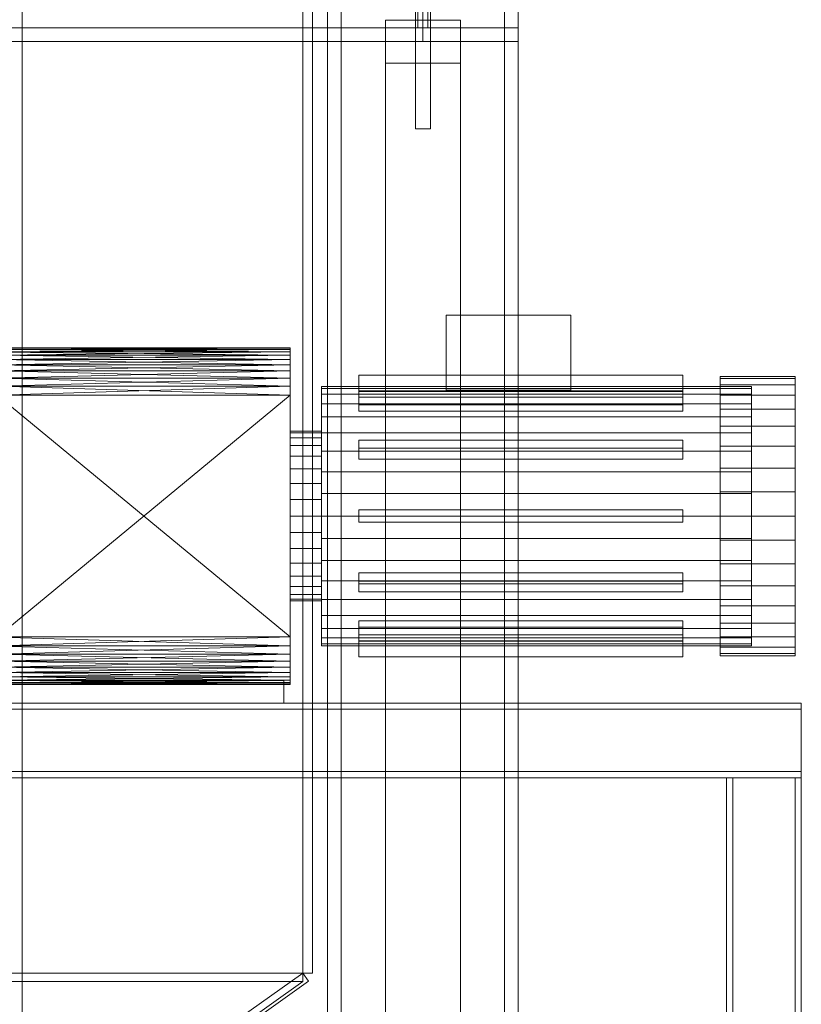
# Model space of a CAD drawing. Header units: millimetres. Extents: x -4738 to 65662, y -68080 to 6847.
# Tile 416 of 656: x 1498 to 2125, y -33625 to -32835. Entities that reach past the tile are written whole.
import ezdxf

# ---------------------------------------------------------------- set-up
doc = ezdxf.new("R2010")
doc.units = ezdxf.units.MM
for name, color, linetype, lineweight in [('COTAS_O', 1, 'Continuous', 0), ('frontal_C03', 7, 'Continuous', 0), ('frontal_secador', 7, 'Continuous', 0), ('frontal_tolva', 7, 'Continuous', 0)]:
    doc.layers.add(name, color=color, linetype=linetype, lineweight=lineweight)
doc.dimstyles.new('R19_100', dxfattribs={"dimtxt": 250, "dimasz": 150, "dimexe": 150, "dimexo": 80, "dimgap": 100, "dimtad": 1, "dimtih": 1, "dimtoh": 1, "dimdsep": 46, "dimcen": 0.09, "dimadec": 0, "dimazin": 0, "dimtfac": 1, "dimtdec": 4, "dimtofl": 0, "dimtmove": 0, "dimatfit": 3, "dimfxl": 1, "dimtolj": 1, "dimtzin": 0, "dimarcsym": 0})

# ---------------------------------------------------------------- blocks, each defined once
blk = doc.blocks.new('DIM_R30_48')
at = {"layer": 'COTAS_O'}
for p, q in [((-1725, -33700), (-1575, -33655)), ((1725, -33700), (1575, -33655)), ((-1725, -34400), (-1725, -33700)), ((-1725, -33700), (1725, -33700)), ((-1725, -33700), (-1575, -33745)), ((1725, -33700), (1575, -33745)), ((1725, -34400), (1725, -33700))]:
    blk.add_line(p, q, dxfattribs=at)
blk.add_text('3450 O', height=250, dxfattribs=at).set_placement((0, -33600))

msp = doc.modelspace()

# ---------------------------------------------------------------- linework, layer by layer
at = {"layer": 'frontal_C03'}
for p, q in [((1500, -32259.264), (1500, -34954.179)), ((1500, -34958.077), (1500, -32263.162)), ((1500, -32742.595), (1500, -35437.51)), ((1500, -35441.408), (1500, -32746.492))]:
    msp.add_line(p, q, dxfattribs=at)
at = {"layer": 'frontal_secador'}
for p, q in [((1840, -33072.5), (1940, -33072.5)), ((1840, -33132.5), (1840, -33072.5)), ((1940, -33132.5), (1940, -33072.5)), ((1715, -33098.88), (1480, -33098.5)), ((1715, -33098.5), (1480, -33098.5)), ((1715, -33098.5), (1480, -33098.88)), ((1715, -33100.02), (1480, -33098.88)), ((1715, -33098.88), (1480, -33098.88)), ((1715, -33098.88), (1480, -33100.02)), ((1715, -33101.92), (1480, -33100.02)), ((1715, -33100.02), (1480, -33100.02)), ((1715, -33100.02), (1480, -33101.92)), ((1715, -33104.58), (1480, -33101.92)), ((1715, -33101.92), (1480, -33101.92)), ((1715, -33101.92), (1480, -33104.58)), ((1715, -33100.02), (1715, -33098.5)), ((1715, -33098.5), (1715, -33098.88)), ((1715, -33104.58), (1715, -33098.5)), ((1715, -33098.5), (1715, -33101.92)), ((1715, -33122.82), (1715, -33098.5)), ((1715, -33098.5), (1715, -33117.12)), ((1715, -33359), (1715, -33098.5)), ((1715, -33098.5), (1715, -33354.82)), ((1715, -33098.88), (1715, -33100.02)), ((1715, -33098.88), (1715, -33101.92)), ((1715, -33104.58), (1715, -33100.02)), ((1715, -33100.02), (1715, -33101.92)), ((1715, -33101.92), (1715, -33104.58)), ((1715, -33101.92), (1715, -33108)), ((1715, -33101.92), (1715, -33117.12)), ((1715, -33108), (1480, -33104.58)), ((1715, -33104.58), (1480, -33104.58)), ((1715, -33104.58), (1480, -33108)), ((1715, -33112.18), (1480, -33108)), ((1715, -33108), (1480, -33108)), ((1715, -33108), (1480, -33112.18)), ((1715, -33112.18), (1715, -33104.58)), ((1715, -33104.58), (1715, -33108)), ((1715, -33122.82), (1715, -33104.58)), ((1715, -33108), (1715, -33112.18)), ((1715, -33108), (1715, -33117.12)), ((1715, -33117.12), (1480, -33112.18)), ((1715, -33112.18), (1480, -33112.18)), ((1715, -33112.18), (1480, -33117.12)), ((1715, -33122.82), (1480, -33117.12)), ((1715, -33117.12), (1480, -33117.12)), ((1715, -33117.12), (1480, -33122.82)), ((1715, -33122.82), (1715, -33112.18)), ((1715, -33112.18), (1715, -33117.12)), ((1715, -33117.12), (1715, -33122.82)), ((1715, -33117.12), (1715, -33129.28)), ((1715, -33117.12), (1715, -33330.5)), ((1715, -33117.12), (1715, -33354.82)), ((1715, -33129.28), (1480, -33122.82)), ((1715, -33122.82), (1480, -33122.82)), ((1715, -33122.82), (1480, -33129.28)), ((1715, -33136.5), (1715, -33122.82)), ((1715, -33122.82), (1715, -33129.28)), ((1715, -33337.72), (1715, -33122.82)), ((1715, -33359), (1715, -33122.82)), ((2030, -33120.5), (1770, -33120.5)), ((1770, -33120.5), (1770, -33133.5)), ((2030, -33133.5), (2030, -33120.5)), ((2060, -33123.202), (2060, -33121.5)), ((2120, -33121.5), (2060, -33121.5)), ((2060, -33128.254), (2060, -33123.202)), ((2120, -33123.202), (2060, -33123.202)), ((2120, -33123.202), (2120, -33121.5)), ((2120, -33128.254), (2120, -33123.202)), ((1715, -33136.5), (1480, -33129.28)), ((1715, -33129.28), (1480, -33129.28)), ((1715, -33129.28), (1480, -33136.5)), ((1715, -33129.28), (1715, -33136.5)), ((1715, -33129.28), (1715, -33330.5)), ((1740, -33131.08), (1740, -33129.5)), ((2085, -33129.5), (1740, -33129.5)), ((1740, -33135.772), (1740, -33131.08)), ((2085, -33131.08), (1740, -33131.08)), ((1770, -33144.397), (1770, -33133.139)), ((1770, -33133.139), (2030, -33133.139)), ((1770, -33138.139), (1770, -33133.139)), ((1770, -33133.5), (2030, -33133.5)), ((1840, -33132.5), (1940, -33132.5)), ((2030, -33133.139), (2030, -33144.397)), ((2030, -33133.139), (2030, -33138.139)), ((2060, -33136.505), (2060, -33128.254)), ((2120, -33128.254), (2060, -33128.254)), ((2085, -33131.08), (2085, -33129.5)), ((2085, -33135.772), (2085, -33131.08)), ((2120, -33136.505), (2120, -33128.254)), ((1715, -33330.5), (1480, -33136.5)), ((1715, -33136.5), (1480, -33136.5)), ((1715, -33136.5), (1480, -33330.5)), ((1715, -33337.72), (1715, -33136.5)), ((1715, -33136.5), (1715, -33330.5)), ((1740, -33143.433), (1740, -33135.772)), ((2085, -33135.772), (1740, -33135.772)), ((1740, -33153.831), (1740, -33143.433)), ((2085, -33143.433), (1740, -33143.433)), ((2030, -33138.139), (1770, -33138.139)), ((1770, -33138.139), (1770, -33149.397)), ((2030, -33149.397), (2030, -33138.139)), ((2060, -33147.703), (2060, -33136.505)), ((2120, -33136.505), (2060, -33136.505)), ((2085, -33143.433), (2085, -33135.772)), ((2085, -33153.831), (2085, -33143.433)), ((2120, -33147.703), (2120, -33136.505)), ((2030, -33144.397), (1770, -33144.397)), ((1770, -33144.397), (1770, -33149.397)), ((1770, -33149.397), (2030, -33149.397)), ((2030, -33149.397), (2030, -33144.397)), ((2060, -33161.508), (2060, -33147.703)), ((2120, -33147.703), (2060, -33147.703)), ((2120, -33161.508), (2120, -33147.703)), ((1740, -33166.65), (1740, -33153.831)), ((2085, -33153.831), (1740, -33153.831)), ((2085, -33166.65), (2085, -33153.831)), ((1715, -33166.807), (1715, -33165.5)), ((1740, -33165.5), (1715, -33165.5)), ((1715, -33170.676), (1715, -33166.807)), ((1740, -33166.807), (1715, -33166.807)), ((1740, -33166.807), (1740, -33165.5)), ((1740, -33181.5), (1740, -33166.65)), ((2085, -33166.65), (1740, -33166.65)), ((1740, -33170.676), (1740, -33166.807)), ((2060, -33177.5), (2060, -33161.508)), ((2120, -33161.508), (2060, -33161.508)), ((2085, -33181.5), (2085, -33166.65)), ((2120, -33177.5), (2120, -33161.508)), ((1715, -33176.96), (1715, -33170.676)), ((1740, -33170.676), (1715, -33170.676)), ((1740, -33176.96), (1740, -33170.676)), ((1770, -33179.17), (1770, -33172.67)), ((1770, -33172.67), (2030, -33172.67)), ((1770, -33181.33), (1770, -33172.67)), ((2030, -33172.67), (2030, -33179.17)), ((2030, -33172.67), (2030, -33181.33)), ((1715, -33185.417), (1715, -33176.96)), ((1740, -33176.96), (1715, -33176.96)), ((1740, -33185.417), (1740, -33176.96)), ((1740, -33197.93), (1740, -33181.5)), ((2085, -33181.5), (1740, -33181.5)), ((2030, -33179.17), (1770, -33179.17)), ((1770, -33179.17), (1770, -33187.83)), ((2030, -33181.33), (1770, -33181.33)), ((1770, -33181.33), (1770, -33187.83)), ((2030, -33187.83), (2030, -33179.17)), ((2030, -33187.83), (2030, -33181.33)), ((2060, -33195.194), (2060, -33177.5)), ((2120, -33177.5), (2060, -33177.5)), ((2085, -33197.93), (2085, -33181.5)), ((2120, -33195.194), (2120, -33177.5)), ((1715, -33195.721), (1715, -33185.417)), ((1740, -33185.417), (1715, -33185.417)), ((1740, -33195.721), (1740, -33185.417)), ((1770, -33187.83), (2030, -33187.83)), ((1715, -33207.478), (1715, -33195.721)), ((1740, -33195.721), (1715, -33195.721)), ((1740, -33207.478), (1740, -33195.721)), ((1740, -33215.441), (1740, -33197.93)), ((2085, -33197.93), (1740, -33197.93)), ((2060, -33214.051), (2060, -33195.194)), ((2120, -33195.194), (2060, -33195.194)), ((2085, -33215.441), (2085, -33197.93)), ((2120, -33214.051), (2120, -33195.194)), ((1715, -33220.234), (1715, -33207.478)), ((1740, -33207.478), (1715, -33207.478)), ((1740, -33220.234), (1740, -33207.478)), ((2060, -33233.5), (2060, -33214.051)), ((2120, -33214.051), (2060, -33214.051)), ((2120, -33233.5), (2120, -33214.051)), ((1715, -33233.5), (1715, -33220.234)), ((1740, -33220.234), (1715, -33220.234)), ((1740, -33233.5), (1740, -33215.441)), ((2085, -33215.441), (1740, -33215.441)), ((1740, -33233.5), (1740, -33220.234)), ((2085, -33233.5), (2085, -33215.441)), ((1770, -33228.5), (2030, -33228.5)), ((1770, -33238.5), (1770, -33228.5)), ((2030, -33238.5), (2030, -33228.5)), ((1715, -33233.5), (1715, -33246.766)), ((1715, -33233.5), (1740, -33233.5)), ((1740, -33233.5), (1740, -33251.559)), ((1740, -33233.5), (2085, -33233.5)), ((1740, -33246.766), (1740, -33233.5)), ((2060, -33233.5), (2060, -33252.949)), ((2060, -33233.5), (2120, -33233.5)), ((2085, -33251.559), (2085, -33233.5)), ((2120, -33252.949), (2120, -33233.5)), ((1770, -33238.5), (2030, -33238.5)), ((1715, -33246.766), (1715, -33259.522)), ((1740, -33246.766), (1715, -33246.766)), ((1740, -33246.766), (1740, -33259.522)), ((1740, -33251.559), (1740, -33269.07)), ((2085, -33251.559), (1740, -33251.559)), ((2060, -33252.949), (2060, -33271.806)), ((2120, -33252.949), (2060, -33252.949)), ((2085, -33251.559), (2085, -33269.07)), ((2120, -33252.949), (2120, -33271.806)), ((1715, -33259.522), (1715, -33271.279)), ((1740, -33259.522), (1715, -33259.522)), ((1740, -33259.522), (1740, -33271.279)), ((1740, -33269.07), (1740, -33285.5)), ((2085, -33269.07), (1740, -33269.07)), ((2085, -33269.07), (2085, -33285.5)), ((1715, -33271.279), (1715, -33281.583)), ((1740, -33271.279), (1715, -33271.279)), ((1740, -33271.279), (1740, -33281.583)), ((2060, -33271.806), (2060, -33289.5)), ((2120, -33271.806), (2060, -33271.806)), ((2120, -33271.806), (2120, -33289.5)), ((1715, -33281.583), (1715, -33290.04)), ((1740, -33281.583), (1715, -33281.583)), ((1740, -33281.583), (1740, -33290.04)), ((1740, -33285.5), (1740, -33300.35)), ((2085, -33285.5), (1740, -33285.5)), ((1770, -33279.17), (2030, -33279.17)), ((1770, -33285.67), (1770, -33279.17)), ((1770, -33287.83), (1770, -33279.17)), ((2030, -33285.67), (1770, -33285.67)), ((1770, -33285.67), (1770, -33294.33)), ((2030, -33279.17), (2030, -33285.67)), ((2030, -33279.17), (2030, -33287.83)), ((2030, -33294.33), (2030, -33285.67)), ((2085, -33285.5), (2085, -33300.35)), ((1715, -33290.04), (1715, -33296.324)), ((1740, -33290.04), (1715, -33290.04)), ((1740, -33290.04), (1740, -33296.324)), ((1770, -33287.83), (1770, -33294.33)), ((2030, -33287.83), (1770, -33287.83)), ((2030, -33294.33), (2030, -33287.83)), ((2060, -33289.5), (2060, -33305.492)), ((2120, -33289.5), (2060, -33289.5)), ((2120, -33289.5), (2120, -33305.492)), ((1715, -33296.324), (1715, -33300.193)), ((1740, -33296.324), (1715, -33296.324)), ((1715, -33300.193), (1715, -33301.5)), ((1740, -33300.193), (1715, -33300.193)), ((1740, -33301.5), (1715, -33301.5)), ((1740, -33296.324), (1740, -33300.193)), ((1740, -33300.193), (1740, -33301.5)), ((1740, -33300.35), (1740, -33313.169)), ((2085, -33300.35), (1740, -33300.35)), ((1770, -33294.33), (2030, -33294.33)), ((2085, -33300.35), (2085, -33313.169)), ((2060, -33305.492), (2060, -33319.297)), ((2120, -33305.492), (2060, -33305.492)), ((2120, -33305.492), (2120, -33319.297)), ((1740, -33313.169), (1740, -33323.567)), ((2085, -33313.169), (1740, -33313.169)), ((2085, -33313.169), (2085, -33323.567)), ((1740, -33323.567), (1740, -33331.228)), ((2085, -33323.567), (1740, -33323.567)), ((1770, -33317.603), (2030, -33317.603)), ((1770, -33328.861), (1770, -33317.603)), ((1770, -33322.603), (1770, -33317.603)), ((1770, -33322.603), (1770, -33333.861)), ((2030, -33322.603), (1770, -33322.603)), ((2030, -33317.603), (2030, -33328.861)), ((2030, -33317.603), (2030, -33322.603)), ((2030, -33333.861), (2030, -33322.603)), ((2060, -33319.297), (2060, -33330.495)), ((2120, -33319.297), (2060, -33319.297)), ((2085, -33323.567), (2085, -33331.228)), ((2120, -33319.297), (2120, -33330.495)), ((1715, -33337.72), (1480, -33330.5)), ((1715, -33330.5), (1480, -33330.5)), ((1715, -33330.5), (1480, -33337.72)), ((1715, -33330.5), (1715, -33337.72)), ((1715, -33330.5), (1715, -33344.18)), ((1715, -33330.5), (1715, -33354.82)), ((1740, -33331.228), (1740, -33335.92)), ((2085, -33331.228), (1740, -33331.228)), ((2030, -33328.861), (1770, -33328.861)), ((1770, -33328.861), (1770, -33333.861)), ((2030, -33333.861), (2030, -33328.861)), ((2060, -33330.495), (2060, -33338.746)), ((2120, -33330.495), (2060, -33330.495)), ((2085, -33331.228), (2085, -33335.92)), ((2120, -33330.495), (2120, -33338.746)), ((1715, -33344.18), (1480, -33337.72)), ((1715, -33337.72), (1480, -33337.72)), ((1715, -33337.72), (1480, -33344.18)), ((1715, -33349.88), (1715, -33337.72)), ((1715, -33337.72), (1715, -33344.18)), ((1715, -33359), (1715, -33337.72)), ((1740, -33335.92), (1740, -33337.5)), ((2085, -33335.92), (1740, -33335.92)), ((2085, -33337.5), (1740, -33337.5)), ((1770, -33333.5), (2030, -33333.5)), ((1770, -33346.5), (1770, -33333.5)), ((1770, -33333.861), (2030, -33333.861)), ((2030, -33333.5), (2030, -33346.5)), ((2060, -33338.746), (2060, -33343.798)), ((2120, -33338.746), (2060, -33338.746)), ((2085, -33335.92), (2085, -33337.5)), ((2120, -33338.746), (2120, -33343.798)), ((1715, -33349.88), (1480, -33344.18)), ((1715, -33344.18), (1480, -33344.18)), ((1715, -33344.18), (1480, -33349.88)), ((1715, -33344.18), (1715, -33349.88)), ((1715, -33344.18), (1715, -33354.82)), ((2030, -33346.5), (1770, -33346.5)), ((2060, -33343.798), (2060, -33345.5)), ((2120, -33343.798), (2060, -33343.798)), ((2120, -33345.5), (2060, -33345.5)), ((2120, -33343.798), (2120, -33345.5)), ((1715, -33354.82), (1480, -33349.88)), ((1715, -33349.88), (1480, -33349.88)), ((1715, -33349.88), (1480, -33354.82)), ((1715, -33359), (1480, -33354.82)), ((1715, -33354.82), (1480, -33354.82)), ((1715, -33354.82), (1480, -33359)), ((1715, -33359), (1715, -33349.88)), ((1715, -33349.88), (1715, -33354.82)), ((1715, -33354.82), (1715, -33359)), ((1715, -33354.82), (1715, -33362.42)), ((1715, -33354.82), (1715, -33366.98)), ((1715, -33362.42), (1480, -33359)), ((1715, -33359), (1480, -33359)), ((1715, -33359), (1480, -33362.42)), ((1715, -33365.08), (1480, -33362.42)), ((1715, -33362.42), (1480, -33362.42)), ((1715, -33362.42), (1480, -33365.08)), ((1715, -33365.08), (1715, -33359)), ((1715, -33359), (1715, -33362.42)), ((1715, -33368.12), (1715, -33359)), ((1715, -33366.98), (1715, -33359)), ((1715, -33362.42), (1715, -33365.08)), ((1715, -33362.42), (1715, -33366.98)), ((1440, -33365.5), (1710, -33365.5)), ((1715, -33366.98), (1480, -33365.08)), ((1715, -33365.08), (1480, -33365.08)), ((1715, -33365.08), (1480, -33366.98)), ((1715, -33368.12), (1480, -33366.98)), ((1715, -33366.98), (1480, -33366.98)), ((1715, -33366.98), (1480, -33368.12)), ((1715, -33368.5), (1480, -33368.12)), ((1715, -33368.12), (1480, -33368.12)), ((1715, -33368.12), (1480, -33368.5)), ((1480, -33368.5), (1715, -33368.5)), ((1710, -33383.5), (1710, -33365.5)), ((1715, -33368.12), (1715, -33365.08)), ((1715, -33365.08), (1715, -33366.98)), ((1715, -33366.98), (1715, -33368.5)), ((1715, -33368.12), (1715, -33366.98)), ((1715, -33368.5), (1715, -33368.12)), ((1325, -33383.5), (2125, -33383.5)), ((1440, -33383.5), (1710, -33383.5)), ((2125, -33388.5), (2125, -33383.5)), ((1325, -33388.5), (2125, -33388.5)), ((2125, -33438.5), (2125, -33388.5)), ((1325, -33438.5), (2125, -33438.5)), ((1325, -33443.5), (2125, -33443.5)), ((2065, -33443.5), (2070, -33443.5)), ((2065, -35980), (2065, -33443.5)), ((2070, -35980), (2070, -33443.5)), ((2070, -33443.5), (2120, -33443.5)), ((2120, -33443.5), (2125, -33443.5)), ((2120, -35980), (2120, -33443.5)), ((2125, -33443.5), (2125, -33438.5)), ((2125, -35980), (2125, -33443.5))]:
    msp.add_line(p, q, dxfattribs=at)
at = {"layer": 'frontal_tolva'}
for p, q in [((1725, -32700), (1725, -33600)), ((1733, -33600), (1733, -32700)), ((1745, -35980), (1745, -32700)), ((1756, -35980), (1756, -32700)), ((1887, -35980), (1887, -32700)), ((1898, -35980), (1898, -32700)), ((1817.5, -32842), (1817.5, -32711)), ((1821.5, -32842), (1821.5, -32711)), ((1825.5, -32842), (1825.5, -32711)), ((1815.5, -32923), (1815.5, -32783)), ((1827.5, -32923), (1827.5, -32783)), ((-1821.5, -32842), (1821.5, -32842)), ((1745, -32842), (1898, -32842)), ((1745, -32853), (1745, -32842)), ((1791.5, -34332.806), (1791.5, -32835.806)), ((1791.5, -32835.806), (1851.5, -32835.806)), ((1791.5, -32870.194), (1791.5, -32835.806)), ((1817.5, -32842), (1825.5, -32842)), ((1821.5, -32853), (1821.5, -32842)), ((1851.5, -32835.806), (1851.5, -34332.806)), ((1851.5, -32835.806), (1851.5, -32870.194)), ((1898, -32853), (1898, -32842)), ((-1821.5, -32853), (1821.5, -32853)), ((1745, -32853), (1898, -32853)), ((1851.5, -32870.194), (1791.5, -32870.194)), ((1791.5, -32870.194), (1791.5, -34367.194)), ((1851.5, -34367.194), (1851.5, -32870.194)), ((1815.5, -32923), (1827.5, -32923)), ((1725, -33600), (-1725, -33600)), ((1725, -33600), (600, -34400)), ((1725, -33600), (1725, -33606.849)), ((1725, -33600), (1733, -33600)), ((1725, -33600), (1729.636, -33606.52)), ((1725, -33606.849), (-1725, -33606.849)), ((600, -34406.849), (1725, -33606.849)), ((604.636, -34406.52), (1729.636, -33606.52))]:
    msp.add_line(p, q, dxfattribs=at)

# ---------------------------------------------------------------- dimensions: what is measured, and where the dimension line sits
at = {"layer": 'COTAS_O'}
dim = msp.add_aligned_dim(p1=(-1725, -34400), p2=(1725, -34400), distance=700, text='<> O', dimstyle='R19_100', dxfattribs=at)
dim.commit()
dim.dimension.update_dxf_attribs({"geometry": 'DIM_R30_48', "text_midpoint": (0, -33700)})

doc.saveas('drawing.dxf')
